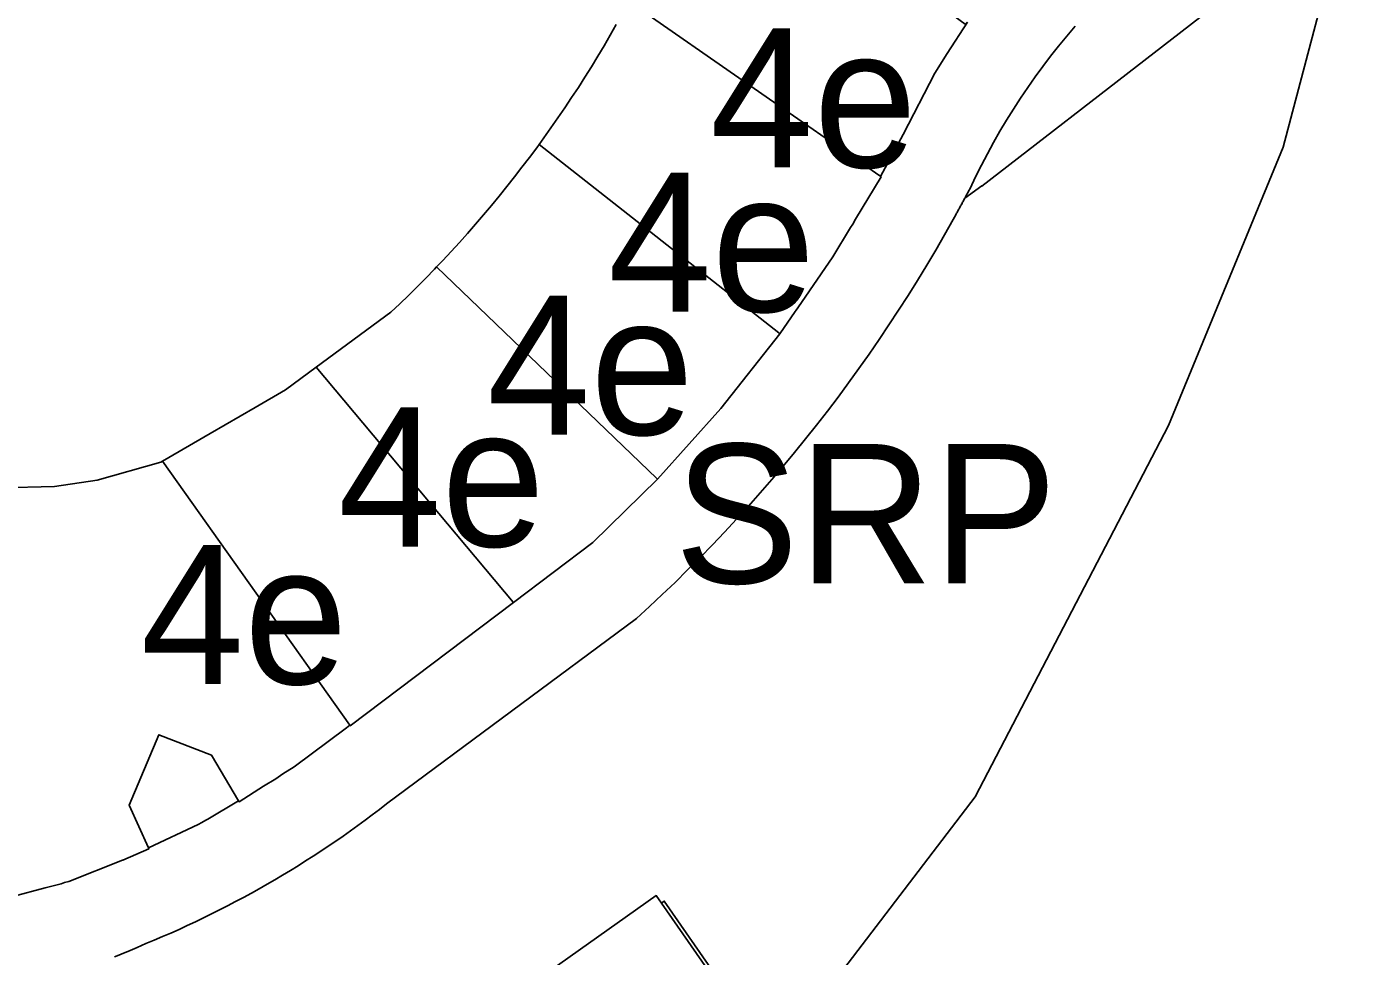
# Model space of a CAD drawing. Extents: x 598968 to 613553, y 4409678 to 4430833.
# Drawn here: x 610263.7 to 610377.7, y 4416298.4 to 4416378.6 of the extents above; entities that cross this region are included whole.
import ezdxf

# ---------------------------------------------------------------- set-up
doc = ezdxf.new("R2010")
doc.units = 0
for name, color, linetype in [('1', 7, 'Continuous'), ('4e. Sector de consolidació - ANNEX III A', 7, 'Continuous'), ('Sòl Rústic Protegit', 7, 'Continuous'), ('Sòl Rústic Protegit - Alt Nivell de Protecció', 7, 'Continuous')]:
    doc.layers.add(name, color=color, linetype=linetype)

msp = doc.modelspace()

# ---------------------------------------------------------------- linework, layer by layer
at = {"layer": '1'}
for points in [[(610344.8755, 4416378.983), (610343.118, 4416376.269), (610342.0705, 4416374.5751), (610339.3447, 4416369.3071), (610337.3962, 4416365.6904), (610337.4338, 4416365.6643), (610335.2222, 4416361.9886), (610334.9848, 4416361.567), (610334.7967, 4416361.2813), (610333.2778, 4416358.7565), (610330.2403, 4416354.3584), (610330.101, 4416354.1467), (610330.0279, 4416354.0508), (610328.6965, 4416352.123), (610323.6271, 4416345.6931), (610318.1587, 4416339.5998), (610312.5813, 4416334.1146), (610305.729, 4416328.9477), (610291.6504, 4416318.3317), (610291.6213, 4416318.3707), (610291.3279, 4416318.1493), (610291.3227, 4416318.1454), (610286.8082, 4416314.8049), (610285.8535, 4416314.1956), (610285.2499, 4416313.7597), (610284.1784, 4416313.1266), (610282.0689, 4416311.7799), (610282.0679, 4416311.7837), (610282.0261, 4416311.8547), (610279.3708, 4416310.2858), (610279.2497, 4416310.2186), (610278.8007, 4416309.9533), (610278.6058, 4416309.8611), (610278.5535, 4416309.832), (610274.2699, 4416307.8055), (610274.3008, 4416307.7353), (610272.0352, 4416306.748), (610272.0293, 4416306.7454), (610267.3883, 4416304.9044), (610267.0246, 4416304.8061), (610266.7272, 4416304.6909), (610265.3601, 4416304.3565), (610262.5684, 4416303.6025)], [(610271.3141, 4416298.4161), (610271.7073, 4416298.5684), (610272.0992, 4416298.724), (610272.4897, 4416298.8828), (610272.8789, 4416299.045), (610273.2668, 4416299.2104), (610273.6532, 4416299.379), (610274.0382, 4416299.5508), (610274.755, 4416299.8487), (610275.4691, 4416300.1529), (610276.1806, 4416300.4633), (610276.8892, 4416300.78), (610277.5951, 4416301.1029), (610278.2981, 4416301.432), (610278.9982, 4416301.7673), (610279.6954, 4416302.1087), (610280.3894, 4416302.4563), (610281.0804, 4416302.8099), (610281.7683, 4416303.1697), (610282.4529, 4416303.5354), (610283.1343, 4416303.9072), (610283.8124, 4416304.285), (610284.4871, 4416304.6687), (610285.1584, 4416305.0585), (610285.8263, 4416305.454), (610286.4907, 4416305.8554), (610287.1515, 4416306.2628), (610287.8087, 4416306.6759), (610288.4623, 4416307.0947), (610289.1121, 4416307.5193), (610289.7582, 4416307.9495), (610290.4003, 4416308.3855), (610291.0387, 4416308.8271), (610291.6732, 4416309.2743), (610292.3036, 4416309.727), (610292.9301, 4416310.1853), (610293.5525, 4416310.6491), (610294.1709, 4416311.1184), (610294.785, 4416311.5931), (610316.3325, 4416327.5722), (610317.4543, 4416328.6002), (610318.5645, 4416329.6408), (610319.6629, 4416330.6939), (610320.7492, 4416331.7592), (610321.8236, 4416332.8368), (610322.8857, 4416333.9264), (610323.9355, 4416335.0279), (610324.9728, 4416336.1412), (610325.9975, 4416337.2661), (610327.0094, 4416338.4025), (610328.0084, 4416339.5502), (610328.9944, 4416340.7091), (610329.9673, 4416341.879), (610330.927, 4416343.0599), (610331.8733, 4416344.2515), (610332.8061, 4416345.4537), (610333.7253, 4416346.6663), (610334.6307, 4416347.8892), (610335.5223, 4416349.1222), (610336.3999, 4416350.3652), (610337.2635, 4416351.6181), (610338.1129, 4416352.8806), (610338.9481, 4416354.1526), (610339.7688, 4416355.4339), (610340.5748, 4416356.7244), (610341.3665, 4416358.0239), (610342.1434, 4416359.3322), (610342.9056, 4416360.6492), (610343.6528, 4416361.9748), (610343.7685, 4416362.1856), (610343.7707, 4416362.1876), (610343.8141, 4416362.2667), (610343.8576, 4416362.3458), (610343.9012, 4416362.425), (610343.9447, 4416362.5042), (610343.9884, 4416362.5832), (610344.0319, 4416362.6624), (610344.0754, 4416362.7416), (610344.1186, 4416362.8208), (610344.162, 4416362.9), (610344.2054, 4416362.9793), (610344.2486, 4416363.0586), (610344.2919, 4416363.1379), (610344.3352, 4416363.2171), (610344.3785, 4416363.2964), (610344.3851, 4416363.3086), (610344.4213, 4416363.376), (610344.4639, 4416363.4556), (610344.5066, 4416363.5352), (610344.5494, 4416363.6147), (610344.592, 4416363.6944), (610344.6347, 4416363.7739), (610344.6518, 4416363.8059), (610344.6773, 4416363.8536), (610344.7205, 4416363.933), (610344.763, 4416364.0126), (610344.8056, 4416364.0923), (610344.8476, 4416364.1723), (610344.89, 4416364.252), (610344.9326, 4416364.3317), (610344.9749, 4416364.4115), (610345.0174, 4416364.4912), (610345.0598, 4416364.5709), (610345.1022, 4416364.6507), (610345.5808, 4416365.6573), (610346.0784, 4416366.6547), (610346.5947, 4416367.6424), (610347.1295, 4416368.6203), (610347.6827, 4416369.5879), (610348.2541, 4416370.5449), (610348.8435, 4416371.491), (610349.4507, 4416372.4257), (610350.0754, 4416373.3488), (610350.7174, 4416374.26), (610351.3765, 4416375.1589), (610352.0524, 4416376.0451), (610352.745, 4416376.9185), (610353.4538, 4416377.7786), (610354.1789, 4416378.6251)]]:
    msp.add_lwpolyline(points, dxfattribs=at)
for points in [[(610282.0261, 4416311.8547), (610282.0243, 4416311.858), (610279.697, 4416315.7941), (610275.147, 4416317.5507), (610272.5907, 4416311.5003), (610274.2683, 4416307.8089), (610274.2699, 4416307.8055), (610278.5535, 4416309.832), (610278.6058, 4416309.8611), (610278.8007, 4416309.9533), (610279.2497, 4416310.2186), (610279.3708, 4416310.2858)], [(610318.4949, 4416303.0473), (610318.0464, 4416303.6929), (610274.5114, 4416272.8453), (610279.6841, 4416265.6338), (610280.624, 4416264.3234), (610282.5585, 4416261.6265), (610288.7561, 4416266.2942), (610305.0291, 4416255.3301), (610328.5265, 4416277.7496), (610333.0632, 4416282.0782)]]:
    msp.add_lwpolyline(points, close=True, dxfattribs=at)
at = {"layer": '4e. Sector de consolidació - ANNEX III A'}
for points in [[(610344.8755, 4416378.983), (610344.8521, 4416378.9511), (610344.7214, 4416378.7733), (610344.6837, 4416378.8009), (610323.7227, 4416394.1722), (610323.7178, 4416394.1655), (610322.9019, 4416393.0216), (610322.1033, 4416391.8654), (610321.3223, 4416390.6974), (610320.559, 4416389.5176), (610319.8136, 4416388.3266), (610319.0863, 4416387.1244), (610318.3772, 4416385.9113), (610317.6864, 4416384.6877), (610317.0142, 4416383.4539), (610316.3607, 4416382.21), (610315.726, 4416380.9564), (610315.6463, 4416380.7928), (610337.3313, 4416365.7354), (610337.3962, 4416365.6904), (610339.3447, 4416369.3071), (610342.0705, 4416374.5751), (610343.118, 4416376.269)], [(610328.6965, 4416352.123), (610328.6092, 4416352.1917), (610307.9444, 4416368.4466), (610307.7322, 4416368.1553), (610307.103, 4416367.3094), (610306.4653, 4416366.4698), (610305.8193, 4416365.6368), (610305.1648, 4416364.8103), (610304.502, 4416363.9904), (610303.8311, 4416363.1772), (610303.152, 4416362.3709), (610302.4647, 4416361.5714), (610301.7694, 4416360.7789), (610301.0661, 4416359.9935), (610300.355, 4416359.2152), (610299.6361, 4416358.4441), (610299.1066, 4416357.8874), (610318.0978, 4416339.6583), (610318.1, 4416339.6562), (610318.1587, 4416339.5998), (610323.6271, 4416345.6931)], [(610318.1587, 4416339.5998), (610318.1, 4416339.6562), (610318.0978, 4416339.6583), (610299.1066, 4416357.8874), (610298.9095, 4416357.6802), (610298.1751, 4416356.9238), (610297.4332, 4416356.1748), (610296.6839, 4416355.4333), (610295.927, 4416354.6994), (610295.1627, 4416353.9732), (610288.7256, 4416349.2302), (610305.6965, 4416328.9886), (610305.6976, 4416328.9851), (610305.729, 4416328.9477), (610312.5813, 4416334.1146)], [(610305.729, 4416328.9477), (610305.6976, 4416328.9851), (610305.6965, 4416328.9886), (610288.7256, 4416349.2302), (610286.0755, 4416347.2776), (610283.457, 4416345.7521), (610279.5855, 4416343.5298), (610275.4665, 4416341.1331), (610291.6203, 4416318.3743), (610291.6213, 4416318.3707), (610291.6504, 4416318.3317)]]:
    msp.add_lwpolyline(points, close=True, dxfattribs=at)
for points in [[(610314.597, 4416378.7726), (610314.0745, 4416377.8569), (610313.5428, 4416376.9465), (610313.002, 4416376.0416), (610312.4522, 4416375.1421), (610311.8932, 4416374.2482), (610311.3252, 4416373.3601), (610310.7484, 4416372.4777), (610310.1627, 4416371.6012), (610309.5681, 4416370.7306), (610308.9648, 4416369.866), (610308.3528, 4416369.0075), (610307.9444, 4416368.4466), (610328.6092, 4416352.1917), (610328.6965, 4416352.123), (610330.0279, 4416354.0508), (610330.101, 4416354.1467), (610330.2403, 4416354.3584), (610333.2778, 4416358.7565), (610334.7967, 4416361.2813), (610334.9848, 4416361.567), (610335.2222, 4416361.9886), (610337.4338, 4416365.6643), (610337.3962, 4416365.6904), (610337.3313, 4416365.7354), (610315.6463, 4416380.7928)], [(610262.5684, 4416303.6025), (610265.3601, 4416304.3565), (610266.7272, 4416304.6909), (610267.0246, 4416304.8061), (610267.3883, 4416304.9044), (610272.0293, 4416306.7454), (610272.0352, 4416306.748), (610274.3008, 4416307.7353), (610274.2699, 4416307.8055), (610274.2683, 4416307.8089), (610272.5907, 4416311.5003), (610275.147, 4416317.5507), (610279.697, 4416315.7941), (610282.0243, 4416311.858), (610282.0261, 4416311.8547), (610282.0679, 4416311.7837), (610282.0689, 4416311.7799), (610284.1784, 4416313.1266), (610285.2499, 4416313.7597), (610285.8535, 4416314.1956), (610286.8082, 4416314.8049), (610291.3227, 4416318.1454), (610291.3279, 4416318.1493), (610291.6213, 4416318.3707), (610291.6203, 4416318.3743), (610275.4665, 4416341.1331), (610275.3074, 4416341.0405), (610269.8245, 4416339.4888), (610266.1435, 4416338.9488), (610261.5315, 4416338.8378)]]:
    msp.add_lwpolyline(points, dxfattribs=at)
at = {"layer": 'Sòl Rústic Protegit'}
for points in [[(610333.7611, 4416296.774), (610345.5345, 4416312.2006), (610362.2223, 4416344.2006), (610372.0975, 4416368.2006), (610377.6601, 4416389.2008)], [(610375.8461, 4416387.8542), (610346.1193, 4416364.8586), (610346.1215, 4416364.8628), (610344.6518, 4416363.8059), (610344.6347, 4416363.7739), (610344.592, 4416363.6944), (610344.5494, 4416363.6147), (610344.5066, 4416363.5352), (610344.4639, 4416363.4556), (610344.4213, 4416363.376), (610344.3851, 4416363.3086), (610344.3785, 4416363.2964), (610344.3352, 4416363.2171), (610344.2919, 4416363.1379), (610344.2486, 4416363.0586), (610344.2054, 4416362.9793), (610344.162, 4416362.9), (610344.1186, 4416362.8208), (610344.0754, 4416362.7416), (610344.0319, 4416362.6624), (610343.9884, 4416362.5832), (610343.9447, 4416362.5042), (610343.9012, 4416362.425), (610343.8576, 4416362.3458), (610343.8141, 4416362.2667), (610343.7707, 4416362.1876), (610343.7685, 4416362.1856), (610343.6528, 4416361.9748), (610342.9056, 4416360.6492), (610342.1434, 4416359.3322), (610341.3665, 4416358.0239), (610340.5748, 4416356.7244), (610339.7688, 4416355.4339), (610338.9481, 4416354.1526), (610338.1129, 4416352.8806), (610337.2635, 4416351.6181), (610336.3999, 4416350.3652), (610335.5223, 4416349.1222), (610334.6307, 4416347.8892), (610333.7253, 4416346.6663), (610332.8061, 4416345.4537), (610331.8733, 4416344.2515), (610330.927, 4416343.0599), (610329.9673, 4416341.879), (610328.9944, 4416340.7091), (610328.0084, 4416339.5502), (610327.0094, 4416338.4025), (610325.9975, 4416337.2661), (610324.9728, 4416336.1412), (610323.9355, 4416335.0279), (610322.8857, 4416333.9264), (610321.8236, 4416332.8368), (610320.7492, 4416331.7592), (610319.6629, 4416330.6939), (610318.5645, 4416329.6408), (610317.4543, 4416328.6002), (610316.3325, 4416327.5722), (610294.785, 4416311.5931), (610294.1709, 4416311.1184), (610293.5525, 4416310.6491), (610292.9301, 4416310.1853), (610292.3036, 4416309.727), (610291.6732, 4416309.2743), (610291.0387, 4416308.8271), (610290.4003, 4416308.3855), (610289.7582, 4416307.9495), (610289.1121, 4416307.5193), (610288.4623, 4416307.0947), (610287.8087, 4416306.6759), (610287.1515, 4416306.2628), (610286.4907, 4416305.8554), (610285.8263, 4416305.454), (610285.1584, 4416305.0585), (610284.4871, 4416304.6687), (610283.8124, 4416304.285), (610283.1343, 4416303.9072), (610282.4529, 4416303.5354), (610281.7683, 4416303.1697), (610281.0804, 4416302.8099), (610280.3894, 4416302.4563), (610279.6954, 4416302.1087), (610278.9982, 4416301.7673), (610278.2981, 4416301.432), (610277.5951, 4416301.1029), (610276.8892, 4416300.78), (610276.1806, 4416300.4633), (610275.4691, 4416300.1529), (610274.755, 4416299.8487), (610274.0382, 4416299.5508), (610273.6532, 4416299.379), (610273.2668, 4416299.2104), (610272.8789, 4416299.045), (610272.4897, 4416298.8828), (610272.0992, 4416298.724), (610271.7073, 4416298.5684), (610271.3141, 4416298.4161)], [(610274.5114, 4416272.8453), (610318.0464, 4416303.6929), (610318.4949, 4416303.0473), (610318.7329, 4416303.216), (610329.1975, 4416288.153)]]:
    msp.add_lwpolyline(points, dxfattribs=at)
at = {"layer": 'Sòl Rústic Protegit - Alt Nivell de Protecció'}
for points in [[(610377.6601, 4416389.2008), (610372.0975, 4416368.2006), (610362.2223, 4416344.2006), (610345.5345, 4416312.2006), (610333.7611, 4416296.774)], [(610354.1789, 4416378.6251), (610353.4538, 4416377.7786), (610352.745, 4416376.9185), (610352.0524, 4416376.0451), (610351.3765, 4416375.1589), (610350.7174, 4416374.26), (610350.0754, 4416373.3488), (610349.4507, 4416372.4257), (610348.8435, 4416371.491), (610348.2541, 4416370.5449), (610347.6827, 4416369.5879), (610347.1295, 4416368.6203), (610346.5947, 4416367.6424), (610346.0784, 4416366.6547), (610345.5808, 4416365.6573), (610345.1022, 4416364.6507), (610345.0598, 4416364.5709), (610345.0174, 4416364.4912), (610344.9749, 4416364.4115), (610344.9326, 4416364.3317), (610344.89, 4416364.252), (610344.8476, 4416364.1723), (610344.8056, 4416364.0923), (610344.763, 4416364.0126), (610344.7205, 4416363.933), (610344.6773, 4416363.8536), (610344.6518, 4416363.8059), (610346.1215, 4416364.8628), (610346.1193, 4416364.8586), (610375.8461, 4416387.8542)], [(610261.5315, 4416338.8378), (610266.1435, 4416338.9488), (610269.8245, 4416339.4888), (610275.3074, 4416341.0405), (610275.4665, 4416341.1331), (610279.5855, 4416343.5298), (610283.457, 4416345.7521), (610286.0755, 4416347.2776), (610288.7256, 4416349.2302), (610295.1627, 4416353.9732), (610295.927, 4416354.6994), (610296.6839, 4416355.4333), (610297.4332, 4416356.1748), (610298.1751, 4416356.9238), (610298.9095, 4416357.6802), (610299.1066, 4416357.8874), (610299.6361, 4416358.4441), (610300.355, 4416359.2152), (610301.0661, 4416359.9935), (610301.7694, 4416360.7789), (610302.4647, 4416361.5714), (610303.152, 4416362.3709), (610303.8311, 4416363.1772), (610304.502, 4416363.9904), (610305.1648, 4416364.8103), (610305.8193, 4416365.6368), (610306.4653, 4416366.4698), (610307.103, 4416367.3094), (610307.7322, 4416368.1553), (610307.9444, 4416368.4466), (610308.3528, 4416369.0075), (610308.9648, 4416369.866), (610309.5681, 4416370.7306), (610310.1627, 4416371.6012), (610310.7484, 4416372.4777), (610311.3252, 4416373.3601), (610311.8932, 4416374.2482), (610312.4522, 4416375.1421), (610313.002, 4416376.0416), (610313.5428, 4416376.9465), (610314.0745, 4416377.8569), (610314.597, 4416378.7726)], [(610329.1975, 4416288.153), (610318.7329, 4416303.216), (610318.4949, 4416303.0473), (610333.0632, 4416282.0782)]]:
    msp.add_lwpolyline(points, dxfattribs=at)

# ---------------------------------------------------------------- texts
at = {"layer": '4e. Sector de consolidació - ANNEX III A'}
for p in [(610322.6891, 4416366.4579), (610313.9015, 4416354.0232), (610303.4421, 4416343.4175), (610290.5978, 4416333.781), (610273.5803, 4416321.9231)]:
    msp.add_text('4e', height=12, dxfattribs=at).set_placement(p)
at = {"layer": 'Sòl Rústic Protegit'}
msp.add_text('SRP', height=12, dxfattribs=at).set_placement((610319.6124, 4416330.6164))

doc.saveas('drawing.dxf')
